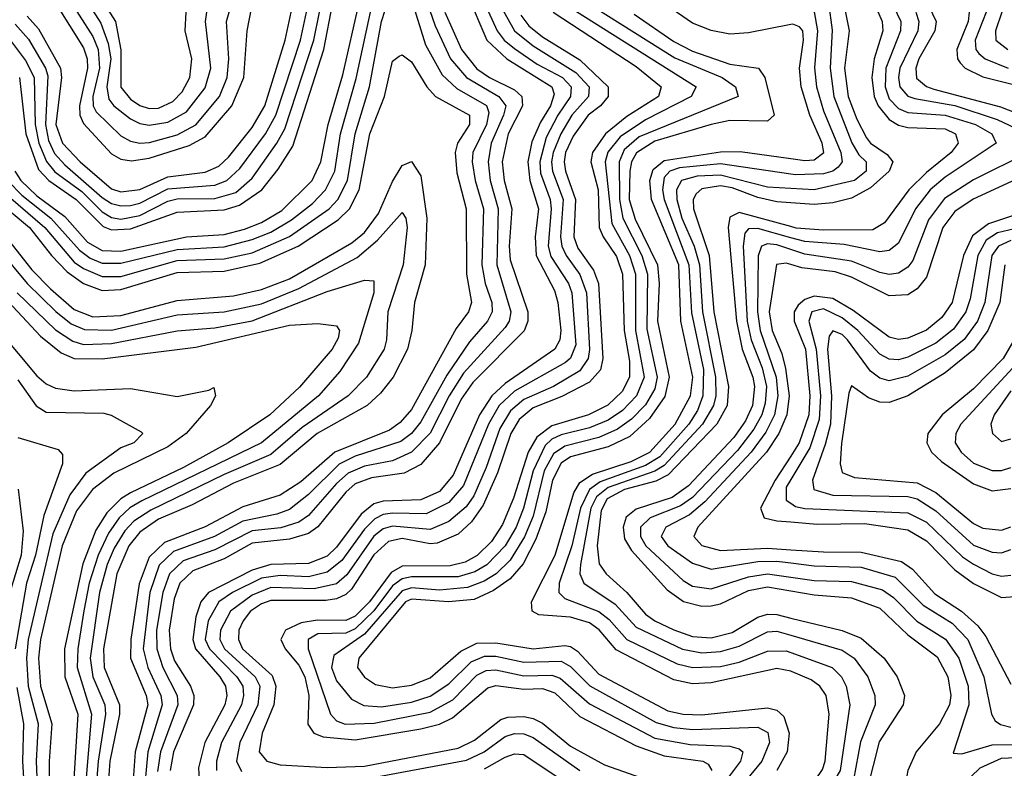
# Model space of a CAD drawing. Header units: inches. Extents: x 501365 to 657855, y 482276 to 547543.
# Tile 490 of 656: x 578354 to 580456, y 526415 to 528014. Entities that reach past the tile are written whole.
import ezdxf

# ---------------------------------------------------------------- set-up
doc = ezdxf.new("R2010")
doc.units = ezdxf.units.IN
doc.header["$MEASUREMENT"] = 0
doc.layers.add('A5572', color=7, linetype='Continuous')
doc.layers.add('A5582', color=7, linetype='Continuous')

msp = doc.modelspace()

# ---------------------------------------------------------------- linework, layer by layer
at = {"layer": 'A5572', "color": 5}
for points, elevation in [([(579170, 528204.5), (579240.6, 528000.6), (579273.8, 527930), (579307.7, 527890), (579376.6, 527850), (579391.5, 527830), (579387, 527810), (579360.3, 527750), (579353.6, 527710), (579358.4, 527670), (579375.2, 527610), (579372.1, 527490), (579402.3, 527390), (579398.6, 527370), (579390, 527356.6), (579301.6, 527258.4), (579270.5, 527210), (579230, 527130.8), (579190.1, 527089.9), (579150, 527071.7), (579090, 527059.9), (579055.2, 527044.8), (579030, 527022.9), (578970, 526954.9), (578950, 526940.7), (578911.4, 526928.6), (578850, 526921.6), (578770, 526881.1), (578702.4, 526857.6), (578673.5, 526830), (578659, 526790), (578645.9, 526710), (578646.5, 526670), (578659.3, 526630), (578689.7, 526570), (578691.2, 526550), (578654, 526450), (578647.7, 526407.7)], 2860), ([(578430, 528049.1), (578490, 527953.4), (578497.7, 527930), (578498.2, 527910), (578481.6, 527830), (578482.4, 527810), (578490, 527791.9), (578550, 527727), (578570, 527715.9), (578592.6, 527712.6), (578630, 527717.8), (578715.2, 527744.8), (578750, 527763.5), (578806.8, 527830), (578832.5, 527890), (578839.7, 527990), (578858.7, 528090)], 3020), ([(578451.4, 528070), (578510, 527977.6), (578521, 527950), (578523.8, 527910), (578509.9, 527849.9), (578510.8, 527830), (578516.9, 527816.9), (578570, 527765.5), (578590, 527754.4), (578610, 527750), (578631.2, 527751.2), (578690, 527768), (578730, 527789.4), (578780.5, 527850), (578796.4, 527890), (578800.1, 527930), (578795.2, 528010), (578818.3, 528090)], 3040), ([(578507.8, 528090), (578558.4, 528010), (578569.7, 527949.7), (578569.9, 527869.9), (578590, 527843.8), (578610, 527830.2), (578630, 527823.9), (578650, 527824.5), (578680.9, 527839.1), (578700.5, 527859.5), (578716.8, 527890), (578721.2, 527930), (578706.7, 527990), (578708.9, 528030)], 3080), ([(578314.5, 527650), (578407.7, 527570), (578470, 527496.1), (578490, 527482), (578530, 527465), (578570, 527465.5), (578690, 527499.3), (578790, 527502.8), (578850, 527516.1), (578929.6, 527550.4), (579014.6, 527610), (579033.1, 527630), (579053.3, 527670), (579069.7, 527770), (579100.8, 527870), (579126.1, 528010), (579150, 528083)], 2840), ([(578480.1, 528080.1), (578526.6, 528006.6), (578542.7, 527962.7), (578548.5, 527930), (578539.8, 527870), (578544, 527844), (578554.4, 527830), (578590, 527802), (578610, 527792), (578630, 527788.7), (578670, 527794.9), (578710, 527816.7), (578750, 527867.9), (578761.9, 527910), (578750.2, 528010), (578753.1, 528030)], 3060), ([(579309.2, 528069.2), (579351.4, 527970), (579393.6, 527930), (579489.8, 527870), (579494.8, 527854.8), (579486.8, 527830), (579465.4, 527794.6), (579447.3, 527752.7), (579438.5, 527710), (579443.1, 527670), (579461.5, 527610), (579454, 527550), (579456.5, 527510), (579495.5, 527435.5), (579502.7, 527410), (579509.3, 527350), (579507.3, 527330), (579496.3, 527310), (579390, 527236.5), (579361.6, 527210), (579335.6, 527170), (579278.9, 527041.1), (579250, 527006.1), (579210, 526987.8), (579130, 526985.1), (579110, 526979.4), (579082.8, 526957.2), (579030, 526886.7), (579010, 526868), (578970, 526852.3), (578890, 526850.1), (578850, 526838.2), (578756.7, 526790), (578740.8, 526770), (578730, 526738), (578723.2, 526690), (578729.2, 526670), (578781.1, 526610), (578793, 526590), (578796.1, 526570), (578791.6, 526550), (578748.9, 526470), (578735.8, 526415.8), (578736.6, 526390)], 2920), ([(579335, 528075), (579373.5, 527990), (579388.3, 527970), (579410, 527952.1), (579458.5, 527918.5), (579512.5, 527890), (579531.4, 527870), (579530, 527850), (579502.8, 527810), (579478.1, 527761.9), (579464.2, 527710), (579465.8, 527685.8), (579486.4, 527630), (579488.8, 527610), (579481.7, 527530), (579487.9, 527507.9), (579525.3, 527450), (579532.3, 527430), (579540.8, 527319.2), (579530, 527291), (579518.7, 527281.3), (579410, 527220.3), (579377.5, 527190), (579354.7, 527150), (579301.1, 527018.9), (579270, 526982.1), (579221.6, 526958.4), (579150, 526959.5), (579130, 526956.7), (579112.2, 526947.8), (579090, 526925.5), (579041.8, 526858.2), (579010, 526833.3), (578970, 526823.7), (578910, 526826.7), (578870, 526820.6), (578807.9, 526790), (578778.9, 526770), (578756.4, 526730), (578749.5, 526690), (578758.8, 526670), (578817.6, 526610), (578829.9, 526590), (578831.8, 526570), (578827.2, 526550), (578784.9, 526470), (578773.8, 526430), (578773.7, 526410)], 2940), ([(579365.8, 528070), (579410.2, 527990), (579450, 527957.8), (579541, 527901), (579569.7, 527870), (579568.1, 527850), (579532.6, 527810), (579509.1, 527770), (579492.8, 527730), (579489.5, 527710), (579491, 527690), (579513.9, 527630), (579508.5, 527550), (579511.3, 527530), (579520.2, 527510), (579549.8, 527469.8), (579563.6, 527430), (579570.5, 527309.5), (579567.8, 527290), (579550, 527263.8), (579493.6, 527230), (579430, 527202.8), (579401.4, 527178.6), (579379.2, 527140.8), (579350, 527057.1), (579323.1, 526996.9), (579306.7, 526973.3), (579270, 526941.8), (579230, 526924.9), (579150, 526932.2), (579130, 526926), (579109.8, 526910.2), (579052.3, 526827.7), (579030, 526808.4), (578982.1, 526797.9), (578890, 526800.6), (578850, 526784.6), (578803.5, 526750), (578782.4, 526710), (578781.3, 526690), (578790.9, 526670), (578856.7, 526610), (578866.1, 526590), (578862.2, 526550), (578824, 526470), (578816.9, 526430), (578827.5, 526407.5)], 2960), ([(580000, 528003.4), (579910, 527985.6), (579870, 527983), (579830, 527990.8), (579790, 528006.4), (579705.6, 528065.6)], 3120), ([(578329.1, 527669.1), (578358.6, 527638.6), (578420.5, 527590), (578481.1, 527521.1), (578504.3, 527504.3), (578530, 527494), (578570, 527493.9), (578690, 527522.8), (578790, 527528.7), (578850, 527543.9), (578890, 527559.9), (578934.1, 527585.9), (578978.8, 527621.2), (579006.9, 527650), (579026.5, 527690), (579038.4, 527770), (579072, 527888), (579106.7, 528050)], 2860), ([(578343.4, 527690), (578356.1, 527670), (578390, 527637.6), (578450, 527593.3), (578498.6, 527538.6), (578530, 527520.7), (578570, 527519.5), (578710, 527550), (578790, 527555.2), (578833.9, 527566.1), (578870, 527580.2), (578913.6, 527606.4), (578978, 527670), (578996.9, 527710), (579012.5, 527790), (579043.8, 527896.1), (579078.8, 528050)], 2880), ([(578353, 527890), (578366.5, 527770), (578394, 527694), (578416.1, 527670), (578474.3, 527630), (578531.9, 527571.9), (578550, 527564.6), (578590, 527566.8), (578690, 527602.7), (578790, 527607.8), (578822.7, 527617.3), (578870.4, 527650), (578905.7, 527694.3), (578936.6, 527743.4), (579003.1, 527950), (579022.4, 528050)], 2920), ([(579190, 528056.6), (579219.9, 527959.9), (579255.9, 527895.9), (579286.7, 527866.7), (579350.5, 527830.5), (579355.5, 527815.5), (579350.5, 527790), (579321, 527730), (579319.8, 527710), (579326.1, 527670), (579343.9, 527610), (579340.5, 527490), (579347.7, 527450), (579361.5, 527410), (579362.2, 527390), (579352.3, 527370), (579314.3, 527325.7), (579265.5, 527254.5), (579210, 527154.5), (579190, 527130), (579167.3, 527112.7), (579070, 527081.4), (579035.8, 527064.2), (578970, 526999.2), (578930, 526967.5), (578902.6, 526957.4), (578830, 526942.6), (578769.7, 526910), (578682.2, 526877.8), (578651.5, 526848.5), (578631.8, 526790), (578617.5, 526670), (578627.5, 526630), (578655.3, 526570), (578658.1, 526550), (578627, 526450), (578617.8, 526350)], 2840), ([(579523.4, 528043.4), (579797.9, 527870), (579787.5, 527850), (579690, 527799.7), (579636.1, 527763.9), (579609.3, 527730.7), (579603.7, 527710), (579618.3, 527578.3), (579655.8, 527510), (579668.5, 527470), (579668.5, 527350), (579686.7, 527250), (579670.7, 527210), (579640.9, 527179.1), (579610, 527158), (579570, 527142.1), (579510, 527126.8), (579490, 527117.4), (579475.9, 527104.1), (579449.9, 527050.1), (579429.4, 526970.6), (579413.7, 526930), (579389.9, 526890), (579350.8, 526849.2), (579325.6, 526834.4), (579290, 526823.9), (579190, 526823.5), (579170, 526819.2), (579150, 526804.6), (579110, 526751.1), (579070, 526712.3), (579050, 526703.5), (578990, 526701.9), (578969.8, 526690), (578969.8, 526670), (579017.3, 526530), (579030, 526516.4), (579048.9, 526508.9), (579110.8, 526510.8), (579230, 526534.7), (579278.8, 526561.2), (579330, 526613.3), (579350, 526623.9), (579370, 526624.7), (579430, 526611.9), (579490, 526613.3), (579507.5, 526607.5), (579570, 526552.7), (579710, 526479.2), (579785.2, 526465.2), (579870, 526462), (579890, 526456.6), (579897.5, 526450), (579892.5, 526430), (579818, 526330)], 3040), ([(579550, 528060.6), (579752.4, 527932.4), (579853.7, 527890), (579882.1, 527870), (579887.4, 527850), (579676.6, 527763.4), (579644.5, 527735.5), (579633.4, 527710), (579634.5, 527630), (579641.3, 527590), (579682.2, 527510), (579694.3, 527470), (579692.5, 527352.5), (579714.6, 527250), (579710, 527225.6), (579690, 527191.3), (579659.8, 527160.2), (579630, 527138.8), (579590, 527121.5), (579517.5, 527102.5), (579493.6, 527086.4), (579473.7, 527050), (579450, 526952.9), (579431.2, 526908.8), (579400.6, 526859.4), (579370.9, 526830), (579345.6, 526814.4), (579310, 526801.1), (579250, 526795.2), (579190, 526800.4), (579170, 526793.9), (579090, 526701), (579024.5, 526655.5), (579019.6, 526630), (579030, 526601.8), (579062.1, 526562.1), (579088.5, 526548.5), (579126.3, 526546.3), (579190, 526556.2), (579230, 526569), (579270, 526595), (579317.9, 526642.1), (579346.1, 526653.9), (579370, 526654.4), (579430, 526641.3), (579510, 526643.4), (579530, 526632.3), (579570.8, 526590.8), (579712.6, 526512.6), (579750, 526501.9), (579790, 526497.2), (579930, 526502.8), (579950.8, 526490.8), (579954.3, 526470), (579938.1, 526430), (579871.6, 526348.4)], 3060), ([(578330, 527975), (578366.3, 527926.3), (578384.9, 527890), (578386.8, 527790), (578394.4, 527750), (578411, 527711), (578428.9, 527688.9), (578486.6, 527646.6), (578530, 527603.3), (578550, 527590.9), (578570, 527587.7), (578610, 527595.2), (578670, 527625.8), (578690, 527631.3), (578770, 527631.9), (578815.1, 527644.9), (578850, 527675.5), (578903, 527750), (578919.5, 527780.5), (578981.9, 527970), (578993.7, 528030)], 2940), ([(578344.1, 528004.1), (578372.4, 527972.4), (578408.7, 527910), (578413.9, 527893.9), (578408.8, 527790), (578415.5, 527755.5), (578428.3, 527728.3), (578450, 527703.4), (578530, 527634.3), (578550, 527621.2), (578570, 527615.9), (578590, 527617.2), (578610, 527621.8), (578670, 527652.7), (578770, 527660.3), (578795.8, 527670), (578823.9, 527696.1), (578878.5, 527770), (578900.3, 527810), (578953.1, 527970), (578966, 528030)], 2960), ([(578370, 528021.3), (578394.2, 527994.2), (578440.8, 527910), (578443.1, 527890), (578431.1, 527790), (578445, 527750), (578482.6, 527710), (578550, 527652.2), (578570, 527645.9), (578610, 527651.3), (578670, 527678.4), (578750, 527688.3), (578778.9, 527701.1), (578799.7, 527720.3), (578850, 527783.2), (578877.2, 527830), (578920.3, 527970), (578933.4, 528030)], 2980), ([(579261.3, 528030), (579297.2, 527950), (579330, 527908.6), (579356.7, 527890), (579410, 527863.6), (579425.9, 527850), (579427, 527830), (579396.8, 527770), (579383.9, 527710), (579388.4, 527670), (579404.7, 527610), (579398.5, 527530), (579401, 527501), (579438.6, 527390), (579438.6, 527370), (579430.9, 527349.1), (579321.2, 527238.9), (579296.5, 527203.5), (579250, 527109.7), (579210, 527063.4), (579174.6, 527045.4), (579104.9, 527035.1), (579070, 527022), (579050, 527004.7), (578990, 526930.4), (578970, 526916.3), (578930, 526904.2), (578850, 526895.3), (578790, 526862.1), (578723.2, 526836.8), (578695.6, 526810), (578683.6, 526776.4), (578672.7, 526710), (578675.4, 526670), (578684.5, 526644.5), (578718.1, 526590), (578725.4, 526570), (578724.6, 526550), (578681.8, 526450), (578675.1, 526410)], 2880), ([(579423.4, 528023.4), (579440.9, 528000.9), (579470, 527977.3), (579550, 527928.1), (579610.5, 527870), (579609.8, 527850), (579594.1, 527830), (579567.4, 527810), (579535.1, 527764.9), (579519.2, 527730), (579515.9, 527710), (579518.7, 527690), (579540.5, 527630), (579536.6, 527550), (579545.6, 527525.6), (579578.8, 527478.8), (579589.3, 527450), (579599.1, 527290), (579593.9, 527266.1), (579570, 527239.6), (579511.4, 527208.6), (579450, 527184.5), (579420.2, 527159.8), (579402.1, 527130), (579374, 527046), (579343.6, 526976.4), (579318.7, 526941.3), (579290, 526914.7), (579244.7, 526895.3), (579230, 526894.1), (579170, 526905.5), (579140.9, 526899.1), (579110, 526871), (579062.4, 526797.6), (579050, 526785.8), (579030, 526776.4), (579007.2, 526772.8), (578890, 526773.1), (578870, 526766), (578846.7, 526750), (578830.5, 526730), (578821.9, 526710), (578820.9, 526690), (578829.6, 526670), (578892.7, 526612.7), (578900.8, 526590), (578896.5, 526550), (578871.7, 526490), (578864.8, 526450), (578881.2, 526430), (578910, 526422.4), (579010, 526416.7), (579090, 526419.4), (579290, 526457.9), (579325, 526474.9), (579380.9, 526519.1), (579395.8, 526524.2), (579430, 526525.2), (579450, 526521.4), (579470, 526511.1), (579530, 526462.3), (579602.4, 526422.4), (579693.6, 526390)], 2980), ([(579492.7, 528030), (579670, 527914), (579723.1, 527870), (579717.9, 527850), (579650, 527807), (579604.4, 527770), (579576.4, 527730), (579573.1, 527710), (579588.7, 527650), (579591.2, 527570), (579599.3, 527550), (579628.1, 527508.1), (579641.1, 527470), (579644.4, 527350), (579655.7, 527284.3), (579655.7, 527250), (579640.1, 527219.9), (579609.7, 527190.3), (579568, 527170), (579490, 527146.5), (579457.7, 527122.3), (579439.4, 527090), (579408.2, 526991.8), (579384.8, 526935.2), (579360.7, 526899.3), (579330.5, 526869.5), (579304.8, 526855.2), (579273, 526847), (579170, 526846.4), (579146.9, 526833.1), (579100.6, 526770), (579070, 526740), (579049.7, 526730.3), (578989.2, 526730.8), (578954.8, 526725.2), (578921.1, 526710), (578911.4, 526690), (578920.3, 526670), (578950, 526635.1), (578962.2, 526610), (578970.9, 526570), (578969.2, 526509.2), (578981.7, 526490), (579001.7, 526481.7), (579070, 526475.4), (579210, 526498.9), (579250, 526509.2), (579277.7, 526522.3), (579353.2, 526586.8), (579370, 526591.4), (579430, 526584), (579470, 526584.8), (579496.2, 526576.1), (579550, 526525.1), (579670, 526462.7), (579730, 526441.1), (579812.6, 526430), (579823.7, 526423.7), (579831.2, 526410)], 3020), ([(579665.7, 528025.7), (579750, 527967.2), (579790, 527946.4), (579870, 527918.7), (579931.3, 527910), (579944.6, 527890), (579964.7, 527810), (579950, 527796.9), (579870, 527798.2), (579830.2, 527790.2), (579710, 527754), (579670.4, 527729.6), (579660, 527710), (579656.2, 527690), (579654.8, 527630), (579667.5, 527587.6), (579715.2, 527490), (579718.8, 527450), (579715.5, 527370), (579740.3, 527250), (579731.2, 527208.8), (579698.4, 527161.6), (579656.4, 527123.6), (579610, 527101.1), (579530, 527080.3), (579510, 527066.6), (579491.3, 527030), (579477.3, 526962.7), (579455.7, 526904.3), (579428.5, 526851.5), (579400.6, 526819.4), (579365.5, 526794.5), (579324.4, 526775.6), (579269.5, 526770.5), (579190, 526775.9), (579177.5, 526770), (579078, 526650), (579075.1, 526630), (579090, 526609.7), (579113.6, 526593.6), (579150, 526586.7), (579190, 526592.3), (579230, 526608), (579295.4, 526664.6), (579330, 526681.8), (579370, 526682.7), (579450, 526670.2), (579517.3, 526677.3), (579530, 526675.1), (579545, 526665), (579590, 526616), (579737.7, 526537.7), (579770, 526530.3), (579810, 526529.2), (579950, 526543.8), (579970, 526538.7), (579985.3, 526525.3), (579996.4, 526490), (579992.3, 526450), (579970.3, 526410)], 3080), ([(578295.3, 527635.3), (578374.8, 527570), (578421.4, 527510), (578455.1, 527475.1), (578490, 527450.5), (578530, 527435.1), (578570, 527437.1), (578690, 527473.6), (578790, 527476.5), (578866.5, 527493.5), (578948.6, 527530), (579034, 527586), (579057.8, 527610), (579078.6, 527650), (579101.6, 527770), (579132.8, 527850), (579150, 527925.5), (579164, 527936), (579170, 527938.8), (579190, 527924), (579223.2, 527870), (579241.3, 527850), (579314.1, 527810), (579313.8, 527790), (579288.3, 527750), (579283.5, 527730), (579286.9, 527686.9), (579306.9, 527610), (579307.9, 527470), (579318.3, 527410), (579312.3, 527390), (579285.9, 527354.1), (579190, 527180.8), (579166.4, 527153.6), (579143.1, 527136.9), (579026.3, 527090), (578953.7, 527026.3), (578910, 526998.1), (578830, 526973), (578749.4, 526930.6), (578662.8, 526897.2), (578630, 526865.4), (578608.9, 526808.9), (578590.8, 526690), (578590.2, 526650.2), (578623.9, 526570), (578627.2, 526550), (578600.6, 526450), (578591.4, 526330)], 2820), ([(580000, 526622), (579970, 526628.2), (579830, 526596.9), (579790, 526594.9), (579750, 526603.4), (579627.5, 526667.5), (579590.6, 526710.6), (579570, 526725.3), (579530, 526737.6), (579462.3, 526742.3), (579448, 526750), (579446.4, 526770), (579497, 526870), (579537.2, 527002.8), (579550, 527025.2), (579576.9, 527043.1), (579659.6, 527070), (579699.2, 527090), (579753.3, 527150), (579785.6, 527210), (579791, 527250), (579765.6, 527370), (579760.7, 527490), (579703, 527630), (579699.3, 527670), (579706.3, 527693.7), (579730, 527713.3), (579850, 527731.8), (579892.1, 527732.1), (580000, 527717.3)], 3120), ([(578330, 527543.1), (578379.8, 527479.8), (578419.2, 527439.2), (578470, 527394.7), (578510, 527378.8), (578570, 527382.1), (578690, 527414.1), (578810, 527423.6), (578870, 527437.4), (578930, 527460.2), (579063.2, 527536.8), (579090, 527559.1), (579119.9, 527600.1), (579150, 527668.4), (579170, 527702), (579190, 527710.8), (579210, 527680.3), (579222.9, 527590), (579219.1, 527490), (579196.4, 527410), (579191.2, 527350), (579182, 527310), (579151, 527250), (579124.2, 527215.8), (579095.7, 527190), (578989, 527130), (578910, 527063.8), (578810, 527023.6), (578722.3, 526977.7), (578650, 526946.8), (578610, 526919), (578586.5, 526890), (578561.3, 526830), (578532.9, 526670), (578534, 526630), (578567, 526550), (578566.9, 526530), (578546.2, 526430), (578539, 526330)], 2780), ([(580000, 527683.6), (579850, 527705.9), (579762.4, 527697.6), (579741.7, 527690), (579730, 527676.7), (579725.9, 527650), (579729.5, 527630), (579782.5, 527490), (579787.8, 527387.8), (579813.4, 527266.6), (579812.2, 527210), (579800.8, 527179.2), (579782.5, 527150), (579720.2, 527079.8), (579690, 527061.6), (579593.1, 527026.9), (579570, 527010), (579550.8, 526970), (579532.5, 526890), (579505.3, 526810), (579505.1, 526790), (579517.7, 526777.7), (579590, 526749.3), (579612.5, 526732.5), (579650.1, 526690.1), (579757.8, 526637.8), (579790, 526629.7), (579850, 526632), (579890, 526641.1), (579950, 526665.1), (579990, 526665.9), (580000, 526662.3)], 3140), ([(580000, 527653), (579950, 527656.1), (579850, 527681.8), (579800.3, 527679.7), (579766.8, 527670), (579756.4, 527650), (579757, 527630), (579767.1, 527590), (579794, 527530), (579805.1, 527490), (579811.9, 527390), (579839.2, 527250), (579840.1, 527210), (579835.4, 527190), (579811.7, 527150), (579730, 527061.3), (579710, 527049.1), (579610, 527014.5), (579585.3, 526994.7), (579573.3, 526970), (579550.8, 526850), (579549.9, 526829.9), (579558.3, 526810), (579625.2, 526765.2), (579670, 526715.9), (579768.9, 526668.9), (579810, 526661.1), (579850, 526664.1), (579890, 526675.5), (579950, 526706.3), (579970, 526707.9), (580000, 526699.1)], 3160), ([(580000, 527622.7), (579970, 527624.8), (579930, 527634.2), (579874.9, 527654.9), (579850, 527658.8), (579810, 527652.7), (579798, 527642), (579791.9, 527630), (579792.1, 527610), (579825.5, 527510), (579836.1, 527390), (579867.3, 527230), (579864.2, 527190), (579841.9, 527150), (579738.6, 527041.4), (579712, 527028), (579645.1, 527010), (579608.2, 526990), (579594.9, 526965.1), (579586.6, 526890), (579591.2, 526851.2), (579605.7, 526830), (579650, 526790), (579690, 526743.8), (579709.6, 526729.6), (579750, 526710.5), (579790, 526696), (579830, 526693.6), (579874.9, 526705.1), (579930, 526737.6), (579950, 526743.6), (579970, 526743), (580000, 526735.7)], 3180), ([(578310, 527521.8), (578369.4, 527450), (578430.6, 527390.6), (578463.9, 527363.9), (578491.8, 527351.8), (578550, 527350.9), (578690, 527383.2), (578790, 527389.6), (578870, 527406.8), (578950, 527439.9), (579074.1, 527505.9), (579117.3, 527542.7), (579170, 527601.9), (579178.2, 527590), (579181, 527570), (579172.7, 527490), (579139.7, 527390), (579136.9, 527330), (579131.7, 527310), (579094, 527250), (579054.7, 527210), (578957.1, 527142.9), (578890, 527084.8), (578790, 527042.3), (578633.5, 526966.4), (578597.7, 526942.3), (578578.2, 526921.8), (578555.2, 526884.8), (578540.3, 526850), (578524.2, 526790), (578504.2, 526650), (578510, 526610), (578535.2, 526550), (578536.9, 526530), (578521.2, 526430), (578513.6, 526330)], 2760), ([(580000, 527571.7), (579890, 527601.8), (579870, 527591.9), (579866.5, 527570), (579884.5, 527370), (579896.3, 527310), (579919.2, 527250), (579922.6, 527230), (579918, 527190), (579903.3, 527156.7), (579878.5, 527121.5), (579781.9, 527018.1), (579747.1, 526992.9), (579670, 526968.5), (579648.8, 526951.2), (579642.1, 526930), (579645.1, 526905.1), (579659.7, 526879.7), (579736, 526796), (579771.3, 526771.3), (579810, 526761.1), (579830, 526761.7), (579850, 526766.3), (579910, 526794.2), (579950, 526802.1), (580000, 526793.6)], 3220), ([(580000, 527548.1), (579930, 527567.7), (579910, 527566.8), (579902.3, 527557.7), (579898.6, 527530), (579907.1, 527370), (579915.2, 527330), (579938.9, 527270), (579948, 527230), (579945.4, 527194.6), (579937.9, 527170), (579921, 527139), (579886.5, 527093.5), (579790, 526993.4), (579764.9, 526975.1), (579699.6, 526950), (579679.1, 526930), (579679.1, 526910), (579690.3, 526890), (579770, 526815.5), (579790, 526804), (579830, 526798.3), (579910, 526824), (579950.2, 526830.2), (580000, 526822.9)], 3240), ([(580000, 527522.8), (579970, 527532.8), (579950, 527534.7), (579937.4, 527530), (579930.4, 527509.6), (579929, 527390), (579934.7, 527350), (579968.7, 527250), (579972.6, 527210), (579965.1, 527170), (579947, 527133), (579915.7, 527090), (579816.2, 526983.9), (579784.1, 526955.9), (579733, 526930), (579723.4, 526910), (579737.3, 526890), (579790, 526853), (579830, 526839.9), (579930, 526856.5), (579970, 526857), (580000, 526853.4)], 3260), ([(580000, 527490.9), (579990, 527494), (579969.4, 527490.6), (579953.6, 527390), (579960.2, 527350), (579980.7, 527300.7), (579988.7, 527268.7), (579996.7, 527210), (579991.4, 527170), (579974.3, 527130), (579947.9, 527090), (579801.9, 526930), (579793.1, 526910), (579810.3, 526890.3), (579850, 526879.6), (579950, 526885), (580000, 526881.6)], 3280), ([(578270, 527474.4), (578397.9, 527337.9), (578442.4, 527302.4), (578470, 527290), (578530, 527289.6), (578730, 527314.1), (578930, 527360.9), (578990, 527365), (579030, 527359.8), (579036.3, 527350), (579033.4, 527333.4), (579020.8, 527310), (578951.2, 527228.8), (578888.1, 527170), (578798.8, 527110), (578703.1, 527056.9), (578590, 527003.3), (578569.8, 526990), (578539.8, 526960.3), (578516.6, 526923.4), (578488.3, 526851.7), (578449.6, 526670), (578450.3, 526610), (578477.6, 526530), (578464.2, 526310)], 2720), ([(578348.4, 527430), (578430, 527351.5), (578466.9, 527326.9), (578490, 527320), (578550, 527322), (578690, 527349.3), (578770, 527355.4), (578850, 527370.6), (579010, 527433.3), (579090, 527457.4), (579110, 527456.1), (579110.1, 527430.1), (579077, 527323), (579037.4, 527262.6), (578991.9, 527210), (578870, 527110), (578614.2, 526985.8), (578589.2, 526970.8), (578566.4, 526950), (578543.2, 526916.8), (578520.9, 526870), (578502.2, 526810), (578490.8, 526750.8), (578477.7, 526670), (578476.7, 526630), (578506.8, 526530), (578488.7, 526310)], 2740), ([(578310, 527348.3), (578390, 527252.9), (578410, 527236.1), (578430, 527227), (578470, 527221.2), (578590, 527226.3), (578690, 527209.2), (578757.6, 527222.4), (578768.2, 527228.2), (578772.1, 527210), (578760.8, 527190), (578709.3, 527130), (578670, 527101.3), (578554.9, 527045.1), (578509.5, 527010.5), (578475.3, 526964.7), (578444.7, 526890), (578398.1, 526690), (578393.8, 526650), (578397.9, 526590), (578422.2, 526510), (578416.7, 526430), (578416.4, 526310)], 2680), ([(578350, 527244.5), (578389.2, 527189.2), (578410, 527175.7), (578533.4, 527173.4), (578549.1, 527169.1), (578613.2, 527133.2), (578616.9, 527130), (578597.6, 527110), (578570, 527099.4), (578494.8, 527045.2), (578460.9, 526999.1), (578424.6, 526915.4), (578371.5, 526690), (578368.1, 526650), (578372.1, 526590), (578392.8, 526510), (578388.7, 526430), (578404.6, 526050)], 2660), ([(578350, 527121.1), (578435.9, 527095.9), (578445.2, 527085.2), (578445.1, 527065.1), (578405.6, 526954.4), (578387.3, 526870), (578368.1, 526810), (578343.7, 526670)], 2640), ([(580000, 527081.6), (579966.7, 527030), (579935.1, 526970), (579943.4, 526950), (579970, 526943.5), (580000, 526940.9)], 3320), ([(580000, 527031.7), (579990, 527015.1), (579990, 526987.5), (580000, 526980.7)], 3340), ([(578350.7, 527010.7), (578361, 526921), (578356.9, 526870), (578332.3, 526790)], 2620), ([(578347.6, 526587.6), (578361.9, 526510), (578359.4, 526430), (578372.7, 526210)], 2640), ([(579070, 526387.7), (579307.9, 526432.1), (579345.7, 526450), (579390, 526482.3), (579410, 526489), (579430, 526488.1), (579450, 526480.4), (579550, 526409.8)], 2960), ([(579346.4, 526413.6), (579390, 526438.6), (579410, 526445.6), (579430, 526444.1), (579522.4, 526382.4)], 2940)]:
    msp.add_lwpolyline(points, dxfattribs=dict(at, elevation=elevation))
at = {"layer": 'A5582', "color": 5}
for points, elevation in [([(580000, 528104.8), (580070, 528115), (580094, 528110), (580104.9, 528090), (580124.4, 527990), (580115, 527910), (580122.9, 527850), (580141, 527801), (580161.6, 527761.6), (580170, 527749.8), (580205.8, 527725.8), (580218, 527710), (580209.8, 527690), (580170, 527654.9), (580130, 527632.4), (580090, 527622.9), (580050, 527619.2), (580000, 527622.7)], 3180), ([(580262.9, 528110), (580310.2, 528010), (580307.9, 527990), (580273.5, 527930), (580266.9, 527910), (580268.6, 527888.6), (580290, 527870.9), (580305.5, 527865.5), (580447.8, 527827.8), (580510, 527803.4)], 3280), ([(580197, 528090), (580235.3, 528010), (580234.6, 527990), (580203.1, 527910), (580201.5, 527870), (580210, 527844.8), (580230, 527824), (580250, 527815.8), (580330, 527809.9), (580394.2, 527790), (580429.3, 527770), (580438.6, 527750), (580330, 527677.1), (580297.6, 527650), (580266.3, 527610), (580230, 527536.7), (580210, 527521), (580190, 527517.9), (580113.8, 527533.8), (580030, 527539.7), (580000, 527548.1)], 3240), ([(580000, 528074), (580050, 528083.5), (580070, 528076.4), (580080.6, 528050), (580088.7, 527991.3), (580083.9, 527910), (580091.8, 527850), (580130.7, 527750.7), (580145.4, 527725.4), (580160.9, 527710), (580160.9, 527690), (580136.4, 527670), (580050, 527650), (580000, 527653)], 3160), ([(580169.7, 528070), (580195.5, 528010), (580196.4, 527990), (580178, 527930), (580173.1, 527890), (580178.4, 527850), (580186.8, 527830), (580210, 527800.8), (580230, 527788.4), (580250, 527783.3), (580330, 527780.3), (580351.6, 527770), (580356, 527756), (580357.3, 527750), (580342.6, 527730), (580290, 527687.5), (580252.1, 527650), (580200.2, 527579.8), (580175.1, 527564.9), (580070, 527564), (580011.5, 527568.5), (580000, 527571.7)], 3220), ([(580000, 528038.1), (580030, 528043.8), (580050, 528030.5), (580057.2, 527990), (580051, 527911.1), (580055.3, 527870), (580070, 527819), (580106.8, 527730), (580109.6, 527710), (580101.3, 527698.7), (580090.1, 527690), (580070, 527684.7), (580010, 527682.1), (580000, 527683.6)], 3140), ([(580267.2, 528030), (580273.2, 528010), (580271.5, 527990), (580233.1, 527910), (580230, 527890), (580233.2, 527870), (580250, 527850.5), (580265.2, 527845.2), (580350, 527830.8), (580440.6, 527800.6), (580505.5, 527770), (580525.6, 527750), (580507.6, 527730), (580390, 527671.9), (580328.1, 527631.9), (580294.1, 527585.9), (580260.5, 527499.5), (580250, 527485.2), (580230, 527472.3), (580210, 527469.5), (580190, 527473.7), (580130, 527498.2), (580030, 527512.9), (580000, 527522.8)], 3260), ([(580381, 528030), (580379, 528010), (580354.6, 527950), (580356, 527930), (580361.5, 527921.5), (580372.1, 527910), (580410, 527891.5), (580550, 527856.5)], 3320), ([(580417.3, 528030), (580393.6, 527970), (580395.1, 527950), (580401.6, 527941.6), (580415.1, 527930), (580464.4, 527910)], 3340), ([(580450.8, 528030), (580437.4, 527990), (580438.2, 527970), (580463.4, 527950)], 3360), ([(580000, 527717.3), (580030, 527713.2), (580050, 527714.6), (580070.4, 527730), (580066.9, 527750), (580040.7, 527810), (580022.2, 527870), (580018.6, 527910), (580027.5, 527970), (580025.5, 527990), (580018.5, 527998.5), (580004.3, 528004.3), (580000, 528003.4)], 3120), ([(580490, 527676.8), (580389.3, 527630.7), (580350, 527603.8), (580324.8, 527570), (580290, 527463.5), (580270, 527438.6), (580250, 527426.2), (580210, 527424.1), (580130, 527464.1), (580095, 527475), (580023.4, 527483.4), (580000, 527490.9)], 3280), ([(580510, 527607), (580422, 527578), (580388.2, 527551.8), (580369, 527510), (580344.6, 527410), (580322.7, 527377.3), (580290, 527350.8), (580250, 527333.7), (580230, 527330.7), (580210, 527335.7), (580132.9, 527392.9), (580090, 527418.1), (580050, 527423.3), (580030, 527415.9), (580016.1, 527403.9), (580007.6, 527390), (580007.2, 527370), (580031.7, 527310), (580041, 527210), (580038.7, 527170), (580018.3, 527110), (580000, 527081.6)], 3320), ([(580490, 527570.2), (580441.7, 527558.3), (580417.3, 527542.7), (580399.2, 527510), (580382.7, 527417.3), (580373.6, 527390), (580347.3, 527352.7), (580310, 527322.8), (580250, 527292.8), (580230, 527287.2), (580210, 527288.4), (580190, 527299.2), (580143.3, 527350), (580110, 527377.1), (580070, 527395.9), (580044.8, 527390), (580038.7, 527370), (580054.3, 527310), (580063.2, 527210), (580060.6, 527159.4), (580040.8, 527099.2), (580000, 527031.7)], 3340), ([(580470, 527541.9), (580443.7, 527530), (580429.6, 527510), (580414.2, 527410), (580398.5, 527370), (580370, 527330.6), (580330, 527297.7), (580250, 527252), (580210, 527242.5), (580190, 527247.9), (580170, 527263.1), (580121.4, 527330), (580110, 527341), (580090, 527348.8), (580082, 527338), (580078.5, 527310), (580086.7, 527210), (580084.5, 527150), (580073.8, 527106.2), (580046.1, 527030), (580049.5, 527010), (580090, 526998.3), (580250, 526995.2), (580270, 526990.5), (580310, 526964.9), (580390, 526891.6), (580430, 526876.3), (580450, 526875), (580470, 526882.3)], 3360), ([(580457, 527490), (580446.7, 527410), (580420.8, 527350), (580390, 527308.7), (580330, 527259.2), (580250, 527210.2), (580210, 527196), (580190, 527197.1), (580166.2, 527206.2), (580130, 527231.4), (580123.7, 527216.3), (580108.4, 527108.4), (580105.3, 527065.3), (580110, 527046.5), (580136.1, 527036.1), (580270, 527024.6), (580310, 527003.8), (580390, 526937.9), (580410, 526927.9), (580450, 526923.3), (580470, 526930.5)], 3380), ([(580488.8, 527351.2), (580453.4, 527290), (580390, 527224.9), (580323.3, 527170), (580292.4, 527130), (580290.3, 527110), (580300.4, 527090), (580321.8, 527070), (580390, 527022.2), (580430, 527007.4), (580470, 527012)], 3420), ([(580491.5, 527288.6), (580363.2, 527150), (580352.1, 527130), (580351.2, 527110), (580363.5, 527090), (580390, 527066.3), (580430, 527050.5), (580450, 527050.5), (580470, 527057.2)], 3440), ([(580470, 527220.7), (580434, 527170), (580427.5, 527150), (580430.9, 527130), (580450, 527112.9), (580470, 527118.2)], 3460), ([(580000, 526980.7), (580010, 526974), (580030, 526969.6), (580250, 526960.5), (580290, 526940.1), (580366.7, 526866.7), (580390, 526850.4), (580430, 526830.3), (580450, 526824.9), (580470, 526827.2)], 3340), ([(580000, 526940.9), (580056.1, 526936.1), (580157.3, 526937.3), (580250, 526923.9), (580290, 526900.6), (580350, 526838.4), (580390, 526809.6), (580450, 526779.3), (580478.5, 526781.5)], 3320), ([(580000, 526881.6), (580070, 526876.9), (580150, 526876.6), (580236.1, 526856.1), (580259.8, 526839.8), (580307.3, 526787.3), (580364.7, 526750), (580399.3, 526719.3), (580416.2, 526696.2), (580470, 526594.3)], 3280), ([(580000, 526853.4), (580050, 526847.5), (580150, 526844.5), (580222.9, 526822.9), (580283, 526763), (580344.6, 526724.6), (580377.8, 526690), (580412.2, 526610), (580428.3, 526530), (580436.3, 526516.3), (580447.9, 526507.9), (580470, 526502.4)], 3260), ([(580000, 526822.9), (580050, 526815.7), (580130, 526813.7), (580195.7, 526795.7), (580219.6, 526779.6), (580269.1, 526729.1), (580330.5, 526690.5), (580358.9, 526650), (580378.8, 526590), (580380.4, 526550), (580346.7, 526446.7), (580365.4, 526445.4), (580430, 526465), (580490, 526465.6)], 3240), ([(580000, 526793.6), (580050, 526785), (580130, 526778.7), (580190, 526756.6), (580250, 526699.8), (580312.9, 526652.9), (580335.7, 526610), (580342.1, 526570), (580339.1, 526550), (580317.9, 526510), (580268.1, 526450), (580250.1, 526410.1), (580222, 526262), (580220.9, 526250), (580230, 526230.3), (580250, 526239.8), (580310, 526291.2), (580363.8, 526376.2), (580404.2, 526415.8), (580450, 526436.2), (580510, 526439)], 3220), ([(580000, 526735.7), (580110, 526708.8), (580150, 526693), (580199.1, 526650), (580227, 526610), (580243.1, 526570), (580239.9, 526550), (580189, 526471), (580163.3, 526370)], 3180), ([(580000, 526699.1), (580110, 526666.7), (580135.2, 526650), (580164.9, 526610), (580179.8, 526570), (580179.9, 526550), (580148.7, 526471.3), (580134.3, 526390), (580117.8, 526362.2), (580072.3, 526310), (580058.1, 526270), (580059.5, 526230), (580074.8, 526170), (580072.7, 526130), (580050, 526095.5), (580000, 526071.1)], 3160), ([(580000, 526662.3), (580088.3, 526630), (580108, 526610), (580118.5, 526590), (580126.1, 526550), (580105.5, 526410), (580084.8, 526375.2), (580034.9, 526330), (580021.2, 526310), (580015.7, 526290), (580020.6, 526230), (580033.1, 526170), (580030, 526142.5), (580023.9, 526130), (580004.7, 526115.3), (580000, 526112.6)], 3140), ([(580000, 526343), (580052.6, 526390), (580067.8, 526412.2), (580073.5, 526430), (580082.1, 526530), (580075.4, 526570), (580062.1, 526590), (580043.8, 526603.8), (580001.6, 526621.6), (580000, 526622)], 3120)]:
    msp.add_lwpolyline(points, dxfattribs=dict(at, elevation=elevation))

doc.saveas('drawing.dxf')
